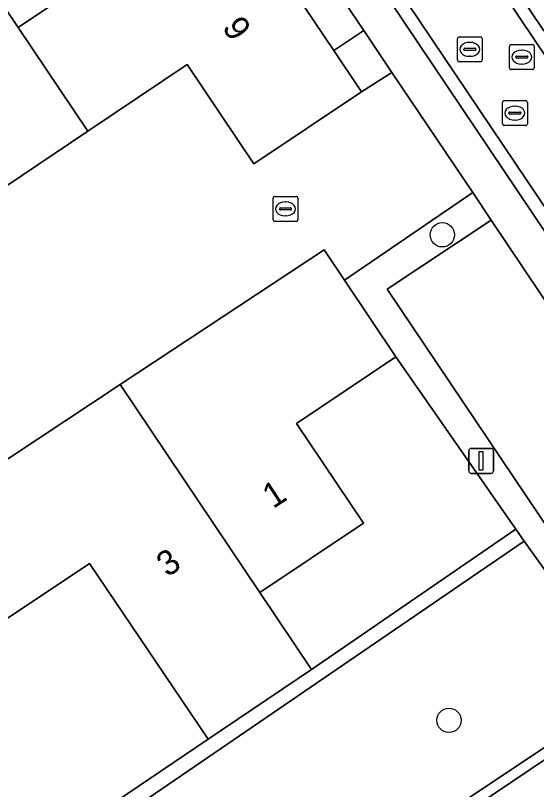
# Model space of a CAD drawing. Extents: x 158793 to 159888, y 384317 to 385256.
# Drawn here: x 159000.07 to 159020.97, y 384509.51 to 384540.6 of the extents above; entities that cross this region are included whole.
import ezdxf

# ---------------------------------------------------------------- set-up
doc = ezdxf.new("R2010")
doc.units = 0
for name, color, linetype in [('IMGEO_Boom', 7, 'Continuous'), ('IMGEO_Erf', 7, 'Continuous'), ('IMGEO_Groenvoorziening', 7, 'Continuous'), ('IMGEO_Haag', 7, 'Continuous'), ('IMGEO_Kolk', 7, 'Continuous'), ('IMGEO_Lichtmast', 7, 'Continuous'), ('IMGEO_Pand', 7, 'Continuous'), ('IMGEO_Pand_nummerreeks', 7, 'Continuous'), ('IMGEO_Parkeervlak_open', 7, 'Continuous'), ('IMGEO_Rijbaan_lokaal_open', 7, 'Continuous'), ('IMGEO_Rioolput', 7, 'Continuous'), ('IMGEO_Voetpad_open', 7, 'Continuous')]:
    doc.layers.add(name, color=color, linetype=linetype)

msp = doc.modelspace()

# ---------------------------------------------------------------- linework, layer by layer
at = {"layer": 'IMGEO_Boom'}
for centre in [(159017.194, 384531.789), (159017.462, 384512.293)]:
    msp.add_circle(centre, 0.489, dxfattribs=at)
at = {"layer": 'IMGEO_Erf'}
for points in [[(159018.418, 384533.482), (159015.173, 384538.304), (159013.952, 384537.534), (159009.634, 384534.636), (159006.961, 384538.623), (159002.974, 384535.95), (158998.987, 384533.277), (158996.343, 384537.22), (158992.792, 384534.84), (158998.064, 384526.978), (158994.077, 384524.305), (158996.527, 384520.651), (159004.269, 384525.774), (159012.448, 384531.188), (159013.265, 384529.969)], [(159009.872, 384517.424), (159011.948, 384514.332), (159020.144, 384519.964), (159015.331, 384526.886), (159011.348, 384524.212), (159014.03, 384520.214)]]:
    msp.add_lwpolyline(points, close=True, dxfattribs=at)
msp.add_lwpolyline([(158999.786, 384506.109), (159007.798, 384511.537), (159005.714, 384514.634), (159003.044, 384518.597), (158999.499, 384516.222)], dxfattribs=at)
at = {"layer": 'IMGEO_Groenvoorziening'}
for points in [[(159020.93, 384569.121), (159020.242, 384570.24), (159006.939, 384561.31), (159021.267, 384539.976), (159022.243, 384540.599), (159019.336, 384544.929), (159018.711, 384545.927), (159008.615, 384560.926), (159011.406, 384562.806), (159012.619, 384563.544)], [(159014.042, 384539.989), (159012.839, 384539.193), (159013.952, 384537.534), (159015.173, 384538.304), (159015.145, 384538.346)], [(159014.981, 384529.607), (159019.149, 384532.375), (159018.418, 384533.482), (159013.265, 384529.969), (159015.331, 384526.886), (159020.144, 384519.964), (159020.48, 384519.493), (159021.699, 384517.788), (159026.738, 384521.075), (159026.448, 384521.514), (159022.272, 384518.761), (159021.079, 384520.536)], [(159020.48, 384519.493), (159020.144, 384519.964), (159011.948, 384514.332), (159007.798, 384511.537), (158999.786, 384506.109), (158997.296, 384504.436), (158993.732, 384501.959), (158980.903, 384520.981), (158980.583, 384520.752), (158993.483, 384501.012)]]:
    msp.add_lwpolyline(points, close=True, dxfattribs=at)
for points in [[(159027.265, 384520.243), (159026.738, 384521.075), (159021.699, 384517.788), (159020.48, 384519.493), (158993.483, 384501.012), (158980.583, 384520.752), (158980.903, 384520.981), (158980.835, 384521.082), (158977.808, 384519.083), (158990.302, 384500.478)], [(159001.376, 384497.908), (159001.451, 384497.958), (159025.503, 384514.018), (159024.576, 384515.292)]]:
    msp.add_lwpolyline(points, dxfattribs=at)
at = {"layer": 'IMGEO_Haag'}
for points in [[(159014.981, 384529.607), (159019.149, 384532.375), (159018.418, 384533.482), (159013.265, 384529.969), (159015.331, 384526.886), (159020.144, 384519.964), (159020.48, 384519.493), (159021.699, 384517.788), (159026.738, 384521.075), (159026.448, 384521.514), (159022.272, 384518.761), (159021.079, 384520.536)], [(159020.48, 384519.493), (159020.144, 384519.964), (159011.948, 384514.332), (159007.798, 384511.537), (158999.786, 384506.109), (158997.296, 384504.436), (158993.732, 384501.959), (158980.903, 384520.981), (158980.583, 384520.752), (158993.483, 384501.012)]]:
    msp.add_lwpolyline(points, close=True, dxfattribs=at)
at = {"layer": 'IMGEO_Kolk'}
for p, q in [((159010.402, 384532.404), (159010.402, 384533.256)), ((159010.477, 384533.33), (159011.329, 384533.33)), ((159011.403, 384533.256), (159011.403, 384532.404)), ((159010.89, 384533.11), (159010.915, 384533.11)), ((159010.661, 384532.824), (159010.661, 384532.836)), ((159011.099, 384532.787), (159010.701, 384532.787)), ((159010.704, 384532.873), (159011.102, 384532.873)), ((159011.145, 384532.836), (159011.145, 384532.824)), ((159011.329, 384532.33), (159010.477, 384532.33)), ((159010.913, 384532.55), (159010.888, 384532.55))]:
    msp.add_line(p, q, dxfattribs=at)
for points in [[(159010.402, 384532.404), (159010.402, 384533.256)], [(159010.477, 384533.33), (159011.329, 384533.33)], [(159011.403, 384533.256), (159011.403, 384532.404)], [(159011.329, 384532.33), (159010.477, 384532.33)]]:
    msp.add_lwpolyline(points, dxfattribs=at)
for centre, radius, start, end in [((159010.479, 384533.254), 0.0765, 91.552, 178.448), ((159010.479, 384533.254), 0.0765, 91.552, 178.448), ((159011.327, 384533.254), 0.0765, 1.552, 88.448), ((159011.327, 384533.254), 0.0765, 1.552, 88.448), ((159010.701, 384532.833), 0.0403, 85.8775, 175.7526), ((159010.698, 384532.823), 0.0366, 178.938, 274.7102), ((159011.102, 384532.83), 0.043, 264.8664, 352.4533), ((159011.106, 384532.835), 0.0386, 1.7309, 96.639), ((159010.479, 384532.406), 0.0765, 181.552, 268.448), ((159010.479, 384532.406), 0.0765, 181.552, 268.448), ((159011.327, 384532.406), 0.0765, 271.552, 358.448), ((159011.327, 384532.406), 0.0765, 271.552, 358.448)]:
    msp.add_arc(centre, radius, start, end, dxfattribs=at)
for centre, major_axis, ratio, start_param, end_param in [((159010.889, 384532.83), (-0.387, 0.002), 0.722429, 4.712389, 7.853982), ((159010.914, 384532.83), (-0.39, 0.002), 0.717154, 1.570796, 4.712389)]:
    msp.add_ellipse(centre, major_axis=major_axis, ratio=ratio, start_param=start_param, end_param=end_param, dxfattribs=at)
at = {"layer": 'IMGEO_Lichtmast'}
for p, q in [((159018.254, 384522.311), (159018.254, 384523.111)), ((159018.254, 384523.111), (159018.254, 384522.311)), ((159018.354, 384523.211), (159019.144, 384523.211)), ((159019.144, 384523.211), (159018.354, 384523.211)), ((159019.244, 384523.111), (159019.244, 384522.311)), ((159019.244, 384522.311), (159019.244, 384523.111)), ((159019.144, 384522.211), (159018.354, 384522.211)), ((159018.354, 384522.211), (159019.144, 384522.211))]:
    msp.add_line(p, q, dxfattribs=at)
msp.add_lwpolyline([(159018.674, 384523.086), (159018.824, 384523.086), (159018.824, 384522.336), (159018.674, 384522.336), (159018.674, 384523.086)], dxfattribs=at)
for centre, start, end in [((159018.354, 384523.111), 90, 180), ((159018.354, 384523.111), 90, 180), ((159019.144, 384523.111), 0, 90), ((159019.144, 384523.111), 360, 90), ((159018.354, 384522.311), 180, 270), ((159018.354, 384522.311), 180, 270), ((159019.144, 384522.311), 270, 0), ((159019.144, 384522.311), 270, 0)]:
    msp.add_arc(centre, 0.1, start, end, dxfattribs=at)
at = {"layer": 'IMGEO_Pand'}
for points in [[(159008.485, 384545.687), (159005.758, 384549.755), (159004.206, 384552.07), (159003.018, 384553.841), (158998.703, 384550.921), (159001.394, 384546.946), (158997.404, 384544.251), (159000.18, 384540.114)], [(159011.286, 384541.51), (159008.485, 384545.687), (159000.18, 384540.114), (159002.974, 384535.95), (159006.961, 384538.623), (159009.634, 384534.636), (159013.952, 384537.534), (159012.839, 384539.193)], [(158989.773, 384539.096), (158990.025, 384538.72), (158989.692, 384538.496), (158992.2, 384534.96), (158992.44, 384534.603), (158992.792, 384534.84), (158996.343, 384537.22), (158998.987, 384533.277), (159002.974, 384535.95), (159000.18, 384540.114), (158997.404, 384544.251)], [(159004.269, 384525.774), (159009.872, 384517.424), (159014.03, 384520.214), (159011.348, 384524.212), (159015.331, 384526.886), (159013.265, 384529.969), (159012.448, 384531.188)], [(159004.269, 384525.774), (158996.527, 384520.651), (158999.499, 384516.222), (159003.044, 384518.597), (159005.714, 384514.634), (159007.798, 384511.537), (159011.948, 384514.332), (159009.872, 384517.424)]]:
    msp.add_lwpolyline(points, close=True, dxfattribs=at)
at = {"layer": 'IMGEO_Parkeervlak_open'}
msp.add_lwpolyline([(159019.149, 384532.375), (159014.981, 384529.607), (159021.079, 384520.536), (159022.272, 384518.761), (159026.448, 384521.514)], close=True, dxfattribs=at)
at = {"layer": 'IMGEO_Rijbaan_lokaal_open'}
for points in [[(159004.736, 384564.6), (159004.292, 384564.294), (158985.854, 384591.845), (158982.981, 384589.929), (158996.731, 384569.476), (158998.676, 384566.552), (159028.191, 384522.653), (159028.718, 384521.856)], [(159113.26, 384566.482), (159114.935, 384567.61), (159112.09, 384571.725), (159039.789, 384523.103), (159038.887, 384522.562), (159038.89, 384522.553), (159027.435, 384514.841), (159001.809, 384497.57), (159005.109, 384493.811), (159040.833, 384517.38), (159048.701, 384522.571), (159071.071, 384537.329)], [(158998.676, 384566.552), (158998.238, 384566.258), (158998.536, 384565.846), (159028.203, 384521.638)], [(159028.718, 384521.856), (159028.191, 384522.653), (158998.676, 384566.552)], [(159031.322, 384524.068), (159030.999, 384524.567), (159006.23, 384561.461), (159006.646, 384561.748), (159004.736, 384564.6)], [(159021.267, 384539.976), (159006.939, 384561.31), (159006.646, 384561.748), (159006.23, 384561.461), (159030.999, 384524.567), (159031.322, 384524.068)]]:
    msp.add_lwpolyline(points, dxfattribs=at)
msp.add_lwpolyline([(159027.435, 384514.841), (159027.288, 384515.089), (159025.503, 384514.018), (159001.451, 384497.958), (159001.809, 384497.57)], close=True, dxfattribs=at)
at = {"layer": 'IMGEO_Rioolput'}
for p, q in [((159017.797, 384538.811), (159017.797, 384539.663)), ((159017.872, 384539.737), (159018.724, 384539.737)), ((159018.285, 384539.517), (159018.31, 384539.517)), ((159018.798, 384539.663), (159018.798, 384538.811)), ((159018.056, 384539.231), (159018.056, 384539.243)), ((159018.494, 384539.194), (159018.096, 384539.194)), ((159018.099, 384539.28), (159018.497, 384539.28)), ((159018.54, 384539.243), (159018.54, 384539.231)), ((159019.884, 384538.5), (159019.884, 384539.352)), ((159019.959, 384539.426), (159020.811, 384539.426)), ((159020.372, 384539.206), (159020.397, 384539.206)), ((159020.885, 384539.352), (159020.885, 384538.5)), ((159018.308, 384538.957), (159018.283, 384538.957)), ((159020.143, 384538.92), (159020.143, 384538.932)), ((159020.581, 384538.883), (159020.183, 384538.883)), ((159020.186, 384538.969), (159020.584, 384538.969)), ((159020.627, 384538.932), (159020.627, 384538.92)), ((159018.724, 384538.737), (159017.872, 384538.737)), ((159020.395, 384538.646), (159020.37, 384538.646)), ((159020.811, 384538.426), (159019.959, 384538.426)), ((159019.607, 384536.251), (159019.607, 384537.103)), ((159019.682, 384537.177), (159020.534, 384537.177)), ((159020.608, 384537.103), (159020.608, 384536.251)), ((159019.866, 384536.671), (159019.866, 384536.683)), ((159019.909, 384536.72), (159020.307, 384536.72)), ((159020.095, 384536.957), (159020.12, 384536.957)), ((159020.35, 384536.683), (159020.35, 384536.671)), ((159020.304, 384536.634), (159019.906, 384536.634)), ((159020.118, 384536.397), (159020.093, 384536.397)), ((159020.534, 384536.177), (159019.682, 384536.177))]:
    msp.add_line(p, q, dxfattribs=at)
for points in [[(159017.797, 384538.811), (159017.797, 384539.663)], [(159017.872, 384539.737), (159018.724, 384539.737)], [(159018.798, 384539.663), (159018.798, 384538.811)], [(159019.884, 384538.5), (159019.884, 384539.352)], [(159019.959, 384539.426), (159020.811, 384539.426)], [(159020.885, 384539.352), (159020.885, 384538.5)], [(159018.724, 384538.737), (159017.872, 384538.737)], [(159020.811, 384538.426), (159019.959, 384538.426)], [(159019.607, 384536.251), (159019.607, 384537.103)], [(159019.682, 384537.177), (159020.534, 384537.177)], [(159020.608, 384537.103), (159020.608, 384536.251)], [(159020.534, 384536.177), (159019.682, 384536.177)]]:
    msp.add_lwpolyline(points, dxfattribs=at)
for centre, radius, start, end in [((159017.874, 384539.661), 0.0765, 91.552, 178.448), ((159017.874, 384539.661), 0.0765, 91.552, 178.448), ((159018.722, 384539.661), 0.0765, 1.552, 88.448), ((159018.722, 384539.661), 0.0765, 1.552, 88.448), ((159018.096, 384539.24), 0.0403, 85.8775, 175.7526), ((159018.093, 384539.23), 0.0366, 178.938, 274.7102), ((159018.497, 384539.237), 0.043, 264.8664, 352.4533), ((159018.501, 384539.242), 0.0386, 1.7309, 96.639), ((159019.961, 384539.35), 0.0765, 91.552, 178.448), ((159019.961, 384539.35), 0.0765, 91.552, 178.448), ((159020.809, 384539.35), 0.0765, 1.552, 88.448), ((159020.809, 384539.35), 0.0765, 1.552, 88.448), ((159020.183, 384538.929), 0.0403, 85.8775, 175.7526), ((159020.18, 384538.919), 0.0366, 178.938, 274.7102), ((159020.584, 384538.926), 0.043, 264.8664, 352.4533), ((159020.588, 384538.931), 0.0386, 1.7309, 96.639), ((159017.874, 384538.813), 0.0765, 181.552, 268.448), ((159017.874, 384538.813), 0.0765, 181.552, 268.448), ((159018.722, 384538.813), 0.0765, 271.552, 358.448), ((159018.722, 384538.813), 0.0765, 271.552, 358.448), ((159019.961, 384538.502), 0.0765, 181.552, 268.448), ((159019.961, 384538.502), 0.0765, 181.552, 268.448), ((159020.809, 384538.502), 0.0765, 271.552, 358.448), ((159020.809, 384538.502), 0.0765, 271.552, 358.448), ((159019.684, 384537.101), 0.0765, 91.552, 178.448), ((159019.684, 384537.101), 0.0765, 91.552, 178.448), ((159020.532, 384537.101), 0.0765, 1.552, 88.448), ((159020.532, 384537.101), 0.0765, 1.552, 88.448), ((159019.906, 384536.68), 0.0403, 85.8775, 175.7526), ((159019.903, 384536.67), 0.0366, 178.938, 274.7102), ((159020.307, 384536.677), 0.043, 264.8664, 352.4533), ((159020.311, 384536.682), 0.0386, 1.7309, 96.639), ((159019.684, 384536.253), 0.0765, 181.552, 268.448), ((159019.684, 384536.253), 0.0765, 181.552, 268.448), ((159020.532, 384536.253), 0.0765, 271.552, 358.448), ((159020.532, 384536.253), 0.0765, 271.552, 358.448)]:
    msp.add_arc(centre, radius, start, end, dxfattribs=at)
for centre, major_axis, ratio, start_param, end_param in [((159018.284, 384539.237), (-0.387, 0.002), 0.722429, 4.712389, 7.853982), ((159018.309, 384539.237), (-0.39, 0.002), 0.717154, 1.570796, 4.712389), ((159020.371, 384538.926), (-0.387, 0.002), 0.722429, 4.712389, 7.853982), ((159020.396, 384538.926), (-0.39, 0.002), 0.717154, 1.570796, 4.712389), ((159020.094, 384536.677), (-0.387, 0.002), 0.722429, 4.712389, 7.853982), ((159020.119, 384536.677), (-0.39, 0.002), 0.717154, 1.570796, 4.712389)]:
    msp.add_ellipse(centre, major_axis=major_axis, ratio=ratio, start_param=start_param, end_param=end_param, dxfattribs=at)
at = {"layer": 'IMGEO_Voetpad_open'}
for points in [[(159028.203, 384521.638), (158998.536, 384565.846), (158966.547, 384544.403), (158966.333, 384544.252)], [(158973.987, 384547.507), (158975.366, 384548.427), (158979.659, 384551.322), (158980.989, 384552.215), (158984.625, 384554.656), (158997.072, 384563.015), (158998.83, 384562.645), (159003.519, 384555.661), (159004.193, 384554.658), (159005.38, 384552.89), (159006.93, 384550.581), (159012.49, 384542.3), (159014.042, 384539.989), (159015.145, 384538.346), (159015.173, 384538.304), (159018.418, 384533.482), (159019.149, 384532.375), (159026.448, 384521.514), (159026.738, 384521.075), (159027.265, 384520.243)]]:
    msp.add_lwpolyline(points, dxfattribs=at)
msp.add_lwpolyline([(159012.49, 384542.3), (159011.286, 384541.51), (159012.839, 384539.193), (159014.042, 384539.989)], close=True, dxfattribs=at)

# ---------------------------------------------------------------- texts
at = {"layer": 'IMGEO_Pand_nummerreeks'}
for s, rotation, p in [('9', 304.2283, (159008.337, 384540.113)), ('1', 33.2884, (159010.405, 384520.77)), ('3', 34.803, (159006.177, 384518.018))]:
    msp.add_text(s, height=1, rotation=rotation, dxfattribs=at).set_placement(p)

doc.saveas('drawing.dxf')
